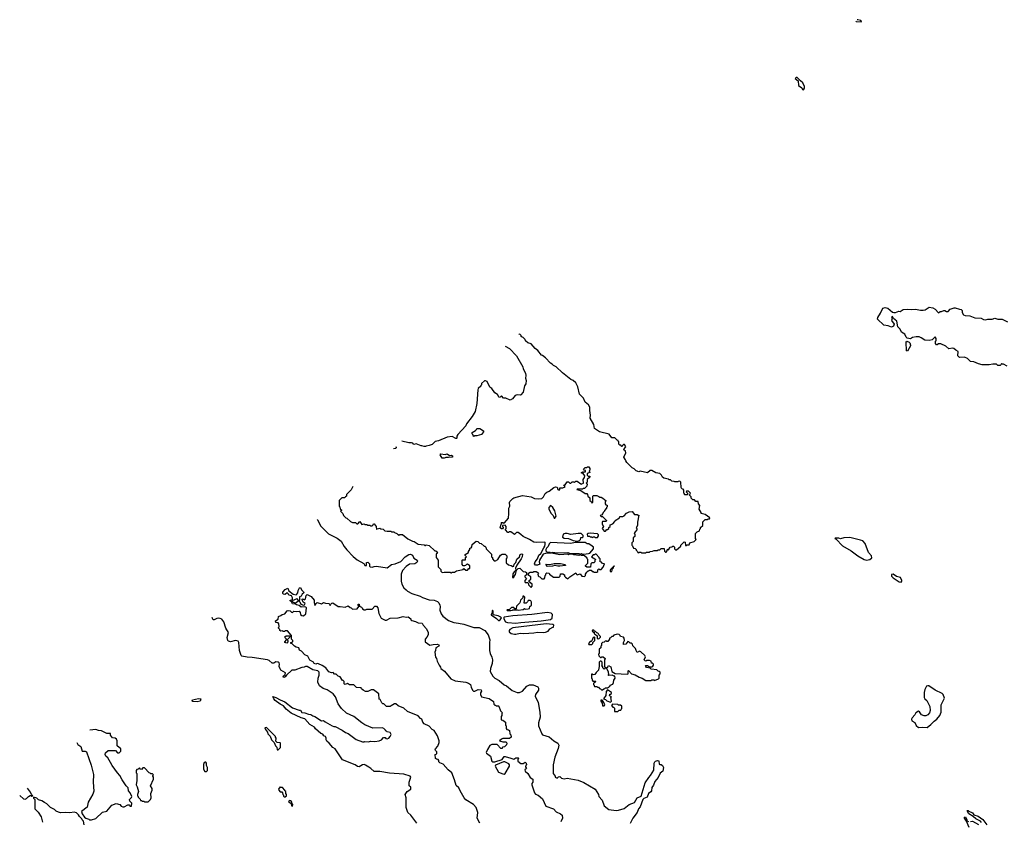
# Model space of a CAD drawing. Extents: x 1861455 to 2058065, y 200073 to 437907.
# Tile 512 of 574: x 1958569 to 1972194, y 409022 to 420119. Entities that reach past the tile are written whole.
import ezdxf

# ---------------------------------------------------------------- set-up
doc = ezdxf.new("R2010")
doc.units = 0

msp = doc.modelspace()

# ---------------------------------------------------------------- linework, layer by layer
at = {"layer": '0CON05XD'}
for points in [[(1970141, 420103), (1970145, 420093), (1970215, 420090), (1970220, 420095), (1970208, 420108), (1970169, 420119), (1970157, 420118)], [(1969415, 419150), (1969427, 419173), (1969428, 419195), (1969407, 419247), (1969372, 419272), (1969328, 419318), (1969312, 419318), (1969300, 419305), (1969340, 419275), (1969345, 419210), (1969390, 419175), (1969402, 419152), (1969415, 419150)], [(1972235, 415322), (1972185, 415350), (1972165, 415350), (1972155, 415360), (1972148, 415342), (1972135, 415330), (1972105, 415330), (1972085, 415350), (1972035, 415350), (1971985, 415340), (1971887, 415343), (1971835, 415356), (1971774, 415384), (1971725, 415388), (1971685, 415429), (1971645, 415446), (1971575, 415442), (1971551, 415465), (1971554, 415525), (1971522, 415542), (1971495, 415565), (1971475, 415570), (1971425, 415562), (1971385, 415598), (1971315, 415632), (1971285, 415632), (1971265, 415618), (1971255, 415620), (1971240, 415635), (1971243, 415667), (1971250, 415675), (1971250, 415705), (1971235, 415730), (1971195, 415688), (1971153, 415677), (1971095, 415684), (1971042, 415715), (1971015, 415727), (1970975, 415730), (1970925, 415720), (1970895, 415703), (1970849, 415709), (1970835, 415722), (1970817, 415765), (1970770, 415795), (1970755, 415837), (1970719, 415869), (1970708, 415945), (1970662, 415982), (1970645, 416012), (1970632, 416005), (1970640, 415985), (1970632, 415955), (1970672, 415905), (1970662, 415875), (1970632, 415862), (1970585, 415880), (1970525, 415890), (1970440, 415975), (1970442, 415995), (1970482, 416055), (1970512, 416125), (1970545, 416133), (1970584, 416124), (1970645, 416070), (1970665, 416064), (1970686, 416064), (1970735, 416082), (1970755, 416080), (1970795, 416107), (1970857, 416113), (1970915, 416107), (1970965, 416110), (1971035, 416098), (1971072, 416098), (1971097, 416103), (1971155, 416138), (1971205, 416128), (1971235, 416112), (1971285, 416060), (1971305, 416080), (1971325, 416080), (1971355, 416092), (1971372, 416092), (1971395, 416080), (1971415, 416080), (1971445, 416110), (1971498, 416132), (1971515, 416132), (1971575, 416110), (1971598, 416108), (1971610, 416095), (1971613, 416065), (1971630, 416035), (1971654, 416024), (1971715, 416020), (1971785, 415991), (1971875, 415988), (1971905, 415970), (1971935, 415963), (1971966, 415974), (1972026, 415974), (1972065, 415988), (1972105, 415973), (1972165, 415972), (1972238, 415938)], [(1966350, 413695), (1966370, 413705), (1966368, 413752), (1966387, 413783), (1966388, 413805), (1966368, 413838), (1966340, 413845), (1966355, 413860), (1966365, 413850), (1966375, 413860), (1966398, 413862), (1966398, 413878), (1966382, 413882), (1966370, 413895), (1966392, 413918), (1966415, 413920), (1966425, 413930), (1966445, 413930), (1966460, 413905), (1966460, 413885), (1966450, 413875), (1966458, 413852), (1966422, 413838), (1966420, 413815), (1966435, 413800), (1966458, 413798), (1966460, 413785), (1966420, 413755), (1966420, 413715), (1966410, 413705), (1966420, 413695), (1966418, 413662), (1966385, 413630), (1966365, 413630), (1966355, 413620), (1966285, 413620), (1966280, 413615), (1966335, 413600), (1966395, 413560), (1966415, 413560), (1966427, 413547), (1966432, 413522), (1966458, 413498), (1966460, 413465), (1966478, 413448), (1966485, 413430), (1966500, 413435), (1966500, 413525), (1966505, 413530), (1966555, 413530), (1966585, 413520), (1966595, 413510), (1966615, 413510), (1966625, 413500), (1966635, 413500), (1966665, 413470), (1966680, 413465), (1966680, 413455), (1966670, 413445), (1966670, 413415), (1966682, 413402), (1966698, 413398), (1966700, 413375), (1966690, 413365), (1966690, 413355), (1966660, 413325), (1966660, 413315), (1966643, 413297), (1966640, 413285), (1966618, 413262), (1966600, 413255), (1966615, 413240), (1966635, 413240), (1966690, 413185), (1966685, 413170), (1966635, 413170), (1966630, 413165), (1966630, 413135), (1966650, 413105), (1966630, 413075), (1966655, 413040), (1966675, 413040), (1966695, 413060), (1966705, 413060), (1966720, 413075), (1966722, 413088), (1966738, 413102), (1966740, 413125), (1966778, 413142), (1966805, 413170), (1966810, 413185), (1966868, 413222), (1966875, 413240), (1966915, 413240), (1966935, 413250), (1966965, 413288), (1967003, 413307), (1967045, 413310), (1967075, 413270), (1967115, 413270), (1967125, 413260), (1967138, 413258), (1967120, 413165), (1967120, 413115), (1967100, 413085), (1967110, 413075), (1967110, 413055), (1967085, 413030), (1967072, 413005), (1967080, 412995), (1967080, 412965), (1967060, 412945), (1967060, 412895), (1967040, 412875), (1967040, 412845), (1967050, 412835), (1967062, 412802), (1967085, 412800), (1967100, 412785), (1967100, 412775), (1967120, 412755), (1967122, 412742), (1967135, 412740), (1967145, 412750), (1967167, 412747), (1967175, 412740), (1967235, 412740), (1967245, 412750), (1967285, 412750), (1967293, 412757), (1967325, 412760), (1967348, 412772), (1967395, 412772), (1967405, 412780), (1967425, 412780), (1967445, 412800), (1967488, 412798), (1967492, 412762), (1967505, 412750), (1967515, 412750), (1967530, 412765), (1967532, 412788), (1967548, 412782), (1967572, 412818), (1967595, 412820), (1967605, 412830), (1967615, 412830), (1967628, 412818), (1967630, 412795), (1967642, 412782), (1967658, 412782), (1967718, 412832), (1967720, 412845), (1967765, 412890), (1967780, 412885), (1967782, 412842), (1967795, 412840), (1967805, 412850), (1967835, 412850), (1967842, 412878), (1967900, 412895), (1967930, 412925), (1967920, 412935), (1967920, 413005), (1967942, 413028), (1967978, 413042), (1967980, 413065), (1967990, 413075), (1967992, 413088), (1968020, 413115), (1968022, 413168), (1968055, 413200), (1968085, 413200), (1968095, 413210), (1968115, 413210), (1968120, 413225), (1968055, 413270), (1968000, 413285), (1968000, 413295), (1967970, 413345), (1967980, 413395), (1967960, 413415), (1967958, 413448), (1967925, 413450), (1967905, 413470), (1967885, 413470), (1967860, 413495), (1967860, 413515), (1967840, 413535), (1967850, 413565), (1967838, 413578), (1967825, 413590), (1967795, 413590), (1967792, 413582), (1967810, 413565), (1967808, 413542), (1967775, 413540), (1967770, 413545), (1967770, 413555), (1967760, 413565), (1967760, 413605), (1967748, 413618), (1967730, 413625), (1967723, 413643), (1967718, 413715), (1967705, 413730), (1967683, 413727), (1967675, 413720), (1967635, 413720), (1967627, 413727), (1967595, 413730), (1967577, 413747), (1967555, 413750), (1967545, 413760), (1967483, 413773), (1967464, 413784), (1967448, 413815), (1967425, 413838), (1967370, 413845), (1967315, 413880), (1967295, 413876), (1967255, 413847), (1967155, 413867), (1967135, 413862), (1967100, 413875), (1967071, 413901), (1967044, 413914), (1966971, 413991), (1966955, 414010), (1966952, 414025), (1966928, 414065), (1966958, 414125), (1966952, 414145), (1966930, 414165), (1966932, 414178), (1966958, 414205), (1966938, 414238), (1966925, 414240), (1966910, 414225), (1966908, 414212), (1966902, 414212), (1966888, 414228), (1966875, 414230), (1966862, 414242), (1966860, 414275), (1966850, 414285), (1966850, 414295), (1966835, 414300), (1966805, 414330), (1966765, 414330), (1966725, 414382), (1966594, 414414), (1966522, 414462), (1966512, 414515), (1966463, 414605), (1966468, 414645), (1966457, 414707), (1966458, 414755), (1966439, 414789), (1966395, 414822), (1966369, 414879), (1966314, 414935), (1966291, 415035), (1966265, 415090), (1966226, 415126), (1966195, 415140), (1966082, 415232), (1965995, 415312), (1965955, 415332), (1965939, 415349), (1965915, 415362), (1965846, 415436), (1965805, 415470), (1965790, 415475), (1965738, 415538), (1965700, 415565), (1965645, 415630), (1965600, 415645), (1965570, 415675), (1965565, 415690), (1965535, 415720), (1965522, 415722), (1965510, 415735), (1965510, 415745), (1965495, 415760), (1965480, 415765), (1965475, 415770)], [(1965289, 415599), (1965348, 415565), (1965442, 415465), (1965530, 415315), (1965537, 415285), (1965569, 415225), (1965573, 415195), (1965567, 415157), (1965579, 415125), (1965575, 415080), (1965555, 415050), (1965537, 414965), (1965505, 414928), (1965495, 414920), (1965455, 414924), (1965425, 414917), (1965389, 414871), (1965355, 414852), (1965295, 414880), (1965265, 414880), (1965235, 414910), (1965218, 414892), (1965205, 414890), (1965180, 414930), (1965145, 414952), (1965103, 415013), (1965074, 415034), (1965039, 415109), (1965015, 415120), (1965002, 415118), (1964960, 415085), (1964960, 415065), (1964950, 415055), (1964950, 415045), (1964915, 415012), (1964907, 414995), (1964896, 414804), (1964870, 414695), (1964832, 414625), (1964754, 414526), (1964742, 414495), (1964632, 414375), (1964620, 414355), (1964620, 414325), (1964615, 414320), (1964603, 414323), (1964555, 414348), (1964485, 414339), (1964365, 414290), (1964319, 414281), (1964275, 414240), (1964236, 414224), (1964193, 414217), (1964185, 414210), (1964165, 414210), (1964135, 414222), (1964125, 414220), (1964055, 414247), (1964025, 414240), (1964010, 414255), (1963992, 414262), (1963955, 414263), (1963855, 414285)], [(1970855, 415530), (1970842, 415535), (1970838, 415655), (1970845, 415668), (1970876, 415656), (1970887, 415645), (1970897, 415615), (1970897, 415605), (1970855, 415530)], [(1964855, 414350), (1964842, 414362), (1964840, 414375), (1964830, 414385), (1964830, 414405), (1964875, 414430), (1964890, 414445), (1964895, 414460), (1964935, 414460), (1964987, 414427), (1964987, 414413), (1964960, 414375), (1964895, 414358), (1964865, 414360), (1964855, 414350)], [(1963773, 414209), (1963780, 414195), (1963776, 414184), (1963741, 414180)], [(1964445, 414048), (1964415, 414050), (1964388, 414095), (1964395, 414107), (1964455, 414100), (1964485, 414108), (1964518, 414088), (1964545, 414092), (1964562, 414075), (1964555, 414062), (1964505, 414057), (1964465, 414060), (1964455, 414052), (1964445, 414048)], [(1963177, 413656), (1963172, 413638), (1963155, 413610), (1963090, 413545), (1963090, 413525), (1963078, 413512), (1963065, 413500), (1963025, 413500), (1962990, 413465), (1962990, 413385), (1963000, 413375), (1963002, 413342), (1963020, 413335), (1963020, 413325), (1963010, 413315), (1963040, 413285), (1963050, 413255), (1963082, 413222), (1963095, 413220), (1963145, 413170), (1963175, 413160), (1963215, 413160), (1963235, 413140), (1963248, 413142), (1963275, 413170), (1963305, 413130), (1963335, 413140), (1963345, 413130), (1963375, 413130), (1963385, 413120), (1963415, 413120), (1963425, 413110), (1963447, 413113), (1963460, 413125), (1963465, 413140), (1963475, 413140), (1963502, 413102), (1963505, 413060), (1963515, 413070), (1963555, 413080), (1963565, 413070), (1963598, 413068), (1963623, 413043), (1963655, 413038), (1963705, 413040), (1963715, 413030), (1963745, 413030), (1963755, 413020), (1963788, 413008), (1963815, 412980), (1963825, 412990), (1963865, 412990), (1963942, 412932), (1963987, 412907), (1964005, 412898), (1964027, 412897), (1964085, 412860), (1964165, 412850), (1964175, 412840), (1964185, 412840), (1964195, 412850), (1964235, 412842), (1964315, 412768), (1964326, 412766), (1964338, 412755), (1964350, 412735), (1964330, 412725), (1964332, 412675), (1964360, 412635), (1964360, 412545), (1964395, 412510), (1964398, 412485), (1964415, 412468), (1964445, 412472), (1964525, 412470), (1964535, 412460), (1964545, 412460), (1964555, 412470), (1964585, 412470), (1964613, 412487), (1964705, 412510), (1964715, 412520), (1964745, 412500), (1964765, 412500), (1964785, 412520), (1964798, 412522), (1964798, 412558), (1964765, 412580), (1964752, 412578), (1964738, 412562), (1964725, 412558), (1964708, 412558), (1964690, 412575), (1964690, 412635), (1964695, 412640), (1964738, 412642), (1964740, 412675), (1964750, 412685), (1964732, 412702), (1964733, 412717), (1964780, 412745), (1964780, 412755), (1964800, 412785), (1964800, 412805), (1964815, 412810), (1964827, 412823), (1964832, 412855), (1964885, 412900), (1964907, 412897), (1964933, 412873), (1964957, 412867), (1964995, 412830), (1965005, 412830), (1965020, 412815), (1965022, 412792), (1965098, 412718), (1965100, 412685), (1965110, 412675), (1965110, 412655), (1965135, 412630), (1965155, 412628), (1965186, 412644), (1965224, 412706), (1965245, 412720), (1965285, 412720), (1965310, 412695), (1965310, 412665), (1965300, 412655), (1965302, 412602), (1965335, 412572), (1965372, 412562), (1965395, 412548), (1965409, 412555), (1965410, 412580), (1965436, 412604), (1965449, 412651), (1965486, 412685), (1965494, 412716), (1965515, 412726), (1965525, 412720), (1965522, 412685), (1965509, 412655), (1965450, 412570), (1965432, 412525), (1965433, 412497), (1965411, 412475), (1965394, 412446), (1965390, 412395), (1965398, 412392), (1965410, 412405), (1965410, 412415), (1965432, 412438), (1965442, 412498), (1965465, 412522), (1965488, 412528), (1965535, 412480), (1965567, 412477), (1965580, 412465), (1965580, 412435), (1965560, 412415), (1965560, 412405), (1965580, 412385), (1965560, 412355), (1965560, 412335), (1965565, 412330), (1965598, 412328), (1965610, 412315), (1965610, 412295), (1965645, 412260), (1965660, 412275), (1965660, 412305), (1965620, 412335), (1965620, 412355), (1965640, 412375), (1965640, 412405), (1965600, 412435), (1965610, 412445), (1965610, 412455), (1965635, 412470), (1965675, 412470), (1965685, 412480), (1965715, 412480), (1965725, 412470), (1965735, 412470), (1965750, 412455), (1965740, 412445), (1965742, 412422), (1965755, 412410), (1965768, 412408), (1965795, 412380), (1965825, 412380), (1965838, 412392), (1965840, 412425), (1965850, 412435), (1965852, 412448), (1965865, 412460), (1965898, 412458), (1965902, 412442), (1965955, 412400), (1966035, 412400), (1966050, 412415), (1966052, 412448), (1966085, 412450), (1966110, 412435), (1966110, 412415), (1966122, 412402), (1966155, 412380), (1966180, 412405), (1966265, 412460), (1966272, 412442), (1966283, 412433), (1966325, 412450), (1966350, 412415), (1966385, 412410), (1966397, 412423), (1966400, 412445), (1966415, 412470), (1966435, 412490), (1966445, 412490), (1966455, 412500), (1966475, 412500), (1966492, 412482), (1966505, 412480), (1966515, 412470), (1966555, 412470), (1966568, 412482), (1966570, 412505), (1966582, 412518), (1966595, 412510), (1966615, 412510), (1966645, 412540), (1966660, 412585), (1966635, 412590), (1966618, 412608), (1966602, 412612), (1966600, 412655), (1966590, 412665), (1966590, 412675), (1966548, 412718), (1966535, 412720), (1966525, 412710), (1966505, 412710), (1966480, 412685), (1966505, 412670), (1966540, 412645), (1966530, 412635), (1966528, 412612), (1966515, 412600), (1966485, 412600), (1966472, 412588), (1966468, 412542), (1966415, 412540), (1966400, 412555), (1966400, 412565), (1966430, 412595), (1966430, 412645), (1966420, 412655), (1966420, 412665), (1966385, 412698), (1966345, 412702), (1966335, 412710), (1966305, 412703), (1966235, 412710), (1966215, 412720), (1966175, 412720), (1966165, 412713), (1966155, 412718), (1966045, 412713), (1965930, 412735), (1965930, 412745), (1965945, 412748), (1966005, 412737), (1966155, 412742), (1966185, 412730), (1966305, 412728), (1966325, 412720), (1966345, 412728), (1966355, 412720), (1966375, 412720), (1966442, 412728), (1966460, 412735), (1966510, 412795), (1966508, 412815), (1966493, 412833), (1966445, 412862), (1966423, 412863), (1966395, 412880), (1966345, 412882), (1966257, 412883), (1966195, 412870), (1965915, 412882), (1965898, 412865), (1965884, 412826), (1965858, 412805), (1965848, 412785), (1965848, 412765), (1965868, 412748), (1965906, 412746), (1965920, 412735), (1965845, 412730), (1965815, 412718), (1965764, 412636), (1965758, 412615), (1965768, 412582), (1965735, 412568), (1965708, 412568), (1965692, 412585), (1965701, 412615), (1965736, 412654), (1965754, 412705), (1965779, 412731), (1965822, 412808), (1965837, 412833), (1965842, 412855), (1965842, 412882), (1965837, 412887), (1965725, 412882), (1965685, 412888), (1965624, 412924), (1965534, 412964), (1965503, 412993), (1965465, 413018), (1965442, 413018), (1965415, 412990), (1965365, 413030), (1965345, 413030), (1965335, 413020), (1965325, 413020), (1965290, 413055), (1965290, 413065), (1965300, 413075), (1965300, 413105), (1965285, 413120), (1965252, 413118), (1965250, 413105), (1965260, 413095), (1965260, 413085), (1965248, 413072), (1965235, 413072), (1965220, 413085), (1965230, 413135), (1965240, 413145), (1965232, 413158), (1965255, 413160), (1965265, 413150), (1965278, 413152), (1965332, 413218), (1965340, 413285), (1965340, 413355), (1965350, 413385), (1965348, 413435), (1965353, 413447), (1965391, 413489), (1965405, 413498), (1965525, 413530), (1965645, 413512), (1965695, 413492), (1965745, 413484), (1965795, 413492), (1965816, 413514), (1965841, 413559), (1965865, 413580), (1965895, 413592), (1965960, 413645), (1965985, 413651), (1966005, 413647), (1966018, 413615), (1966035, 413608), (1966042, 413615), (1966043, 413637), (1966085, 413638), (1966118, 413652), (1966100, 413680), (1966115, 413680), (1966145, 413720), (1966165, 413720), (1966180, 413705), (1966195, 413702), (1966215, 413720), (1966235, 413720), (1966245, 413710), (1966265, 413730), (1966285, 413730), (1966332, 413692), (1966345, 413690), (1966350, 413695)], [(1965975, 413220), (1965992, 413245), (1965975, 413320), (1965948, 413365), (1965915, 413392), (1965889, 413365), (1965890, 413345), (1965923, 413285), (1965950, 413255), (1965965, 413220), (1965975, 413220)], [(1962686, 413199), (1962688, 413195), (1962738, 413108), (1962843, 413003), (1962961, 412941), (1963019, 412899), (1963059, 412825), (1963095, 412778), (1963185, 412687), (1963241, 412641), (1963330, 412590), (1963345, 412562), (1963370, 412565), (1963370, 412605), (1963385, 412610), (1963408, 412585), (1963410, 412555), (1963420, 412545), (1963445, 412538), (1963475, 412551), (1963505, 412554), (1963655, 412533), (1963714, 412576), (1963765, 412587), (1963845, 412618), (1963905, 412685), (1963955, 412714), (1963975, 412719), (1964004, 412705), (1964025, 412664), (1964069, 412635), (1964072, 412625), (1964066, 412605), (1964035, 412586), (1963965, 412581), (1963915, 412549), (1963866, 412495), (1963850, 412445), (1963846, 412345), (1963856, 412305), (1963884, 412254), (1963917, 412225), (1963935, 412207), (1963995, 412174), (1964110, 412140), (1964145, 412120), (1964235, 412086), (1964305, 412083), (1964349, 412065), (1964368, 412045), (1964381, 412015), (1964388, 411995), (1964381, 411945), (1964402, 411892), (1964425, 411860), (1964505, 411800), (1964575, 411774), (1964643, 411767), (1964715, 411751), (1964854, 411704), (1964925, 411704), (1965005, 411662), (1965052, 411605), (1965074, 411535), (1965069, 411495), (1965071, 411385), (1965079, 411345), (1965104, 411295), (1965111, 411255), (1965109, 411205), (1965083, 411135), (1965080, 411095), (1965115, 411030), (1965143, 411005), (1965203, 410973), (1965275, 410909), (1965305, 410896), (1965385, 410834), (1965455, 410806), (1965485, 410807), (1965525, 410824), (1965588, 410892), (1965625, 410912), (1965675, 410912), (1965738, 410885), (1965750, 410865), (1965750, 410835), (1965705, 410775), (1965700, 410755), (1965744, 410665), (1965766, 410535), (1965772, 410465), (1965747, 410385), (1965750, 410345), (1965794, 410234), (1965805, 410220), (1965895, 410189), (1965960, 410135), (1966016, 410105), (1966031, 410075), (1966022, 410032), (1965975, 409910), (1965950, 409805), (1965950, 409685), (1965980, 409645), (1965980, 409635), (1966005, 409620), (1966023, 409637), (1966045, 409640), (1966068, 409618), (1966105, 409612), (1966145, 409617), (1966295, 409590), (1966375, 409557), (1966455, 409513), (1966532, 409465), (1966577, 409395), (1966584, 409364), (1966627, 409315), (1966656, 409236), (1966720, 409185), (1966825, 409170), (1966855, 409176), (1966935, 409199), (1967005, 409256), (1967076, 409284), (1967113, 409345), (1967168, 409372), (1967224, 409556), (1967275, 409630), (1967300, 409655), (1967345, 409730), (1967351, 409825), (1967357, 409845), (1967368, 409855), (1967395, 409863), (1967415, 409858), (1967420, 409815), (1967428, 409808), (1967447, 409807), (1967463, 409793), (1967477, 409765), (1967467, 409715), (1967434, 409686), (1967402, 409628), (1967359, 409575), (1967340, 409520), (1967318, 409492), (1967312, 409445), (1967301, 409429), (1967270, 409405), (1967252, 409358), (1967204, 409336), (1967192, 409325), (1967156, 409224), (1967134, 409195), (1967112, 409145), (1967055, 409067), (1967018, 408992)], [(1966285, 412902), (1966315, 412910), (1966330, 412925), (1966335, 412950), (1966355, 412950), (1966368, 412962), (1966368, 412978), (1966340, 413005), (1966295, 413007), (1966195, 412990), (1966145, 413007), (1966115, 413008), (1966090, 412995), (1966080, 412955), (1966105, 412942), (1966165, 412938), (1966228, 412908), (1966285, 412902)], [(1966565, 412950), (1966580, 412975), (1966578, 412988), (1966565, 413000), (1966465, 413010), (1966435, 413008), (1966420, 412995), (1966425, 412970), (1966455, 412970), (1966465, 412960), (1966485, 412960), (1966492, 412952), (1966505, 412960), (1966525, 412960), (1966535, 412950), (1966565, 412950)], [(1970285, 412636), (1970335, 412644), (1970360, 412670), (1970356, 412695), (1970316, 412745), (1970268, 412868), (1970234, 412905), (1970205, 412916), (1970055, 412949), (1969974, 412946), (1969925, 412930), (1969905, 412942), (1969855, 412940), (1969850, 412935), (1969868, 412928), (1969956, 412835), (1970077, 412766), (1970165, 412696), (1970255, 412644), (1970285, 412636)], [(1965875, 412550), (1965850, 412575), (1965855, 412580), (1965905, 412578), (1965965, 412592), (1966055, 412592), (1966117, 412577), (1966120, 412565), (1966045, 412553), (1966015, 412552), (1965975, 412562), (1965943, 412553), (1965875, 412550)], [(1966740, 412480), (1966765, 412482), (1966770, 412515), (1966785, 412530), (1966790, 412550), (1966800, 412555), (1966795, 412560), (1966745, 412508), (1966740, 412495), (1966740, 412480)], [(1970765, 412333), (1970776, 412344), (1970776, 412355), (1970756, 412395), (1970702, 412412), (1970655, 412442), (1970635, 412440), (1970632, 412415), (1970655, 412392), (1970738, 412335), (1970765, 412333)], [(1964938, 408995), (1964898, 409065), (1964908, 409145), (1964886, 409215), (1964850, 409255), (1964745, 409321), (1964721, 409345), (1964664, 409445), (1964647, 409487), (1964609, 409519), (1964587, 409597), (1964549, 409695), (1964499, 409735), (1964430, 409815), (1964385, 409830), (1964370, 409845), (1964370, 409865), (1964358, 409878), (1964335, 409880), (1964323, 409893), (1964320, 409945), (1964340, 409955), (1964340, 409985), (1964322, 410002), (1964320, 410015), (1964324, 410026), (1964357, 410063), (1964372, 410115), (1964372, 410135), (1964352, 410205), (1964305, 410280), (1964275, 410292), (1964237, 410337), (1964165, 410372), (1964146, 410395), (1964134, 410434), (1964115, 410446), (1964085, 410482), (1963935, 410541), (1963886, 410586), (1963805, 410621), (1963775, 410647), (1963755, 410647), (1963708, 410622), (1963695, 410610), (1963645, 410610), (1963608, 410648), (1963595, 410650), (1963582, 410662), (1963558, 410708), (1963542, 410712), (1963540, 410785), (1963465, 410840), (1963435, 410840), (1963385, 410820), (1963355, 410820), (1963320, 410835), (1963300, 410855), (1963295, 410870), (1963232, 410872), (1963195, 410910), (1963135, 410910), (1963105, 410930), (1963075, 410918), (1963065, 410920), (1963060, 410925), (1963058, 410958), (1963045, 410970), (1963035, 410970), (1963005, 411020), (1962975, 411030), (1962948, 411058), (1962925, 411060), (1962905, 411080), (1962885, 411078), (1962845, 411092), (1962806, 411146), (1962755, 411179), (1962704, 411204), (1962685, 411206), (1962665, 411197), (1962642, 411205), (1962633, 411223), (1962585, 411254), (1962555, 411308), (1962516, 411326), (1962468, 411378), (1962441, 411391), (1962430, 411425), (1962393, 411433), (1962370, 411445), (1962338, 411478), (1962320, 411485), (1962322, 411498), (1962350, 411505), (1962350, 411525), (1962330, 411545), (1962330, 411595), (1962325, 411600), (1962277, 411657), (1962245, 411660), (1962235, 411650), (1962215, 411650), (1962205, 411660), (1962182, 411652), (1962170, 411665), (1962170, 411675), (1962150, 411695), (1962150, 411705), (1962160, 411715), (1962157, 411757), (1962145, 411770), (1962112, 411772), (1962110, 411795), (1962148, 411822), (1962152, 411858), (1962185, 411870), (1962203, 411887), (1962237, 411893), (1962272, 411935), (1962285, 411939), (1962314, 411934), (1962332, 411915), (1962345, 411912), (1962365, 411930), (1962405, 411927), (1962435, 411932), (1962452, 411912), (1962457, 411887), (1962475, 411872), (1962495, 411868), (1962527, 411893), (1962538, 411975), (1962530, 411985), (1962512, 411992), (1962465, 411988), (1962435, 412010), (1962398, 412018), (1962385, 412030), (1962345, 412032), (1962330, 412060), (1962310, 412075), (1962310, 412085), (1962335, 412088), (1962342, 412095), (1962344, 412115), (1962332, 412142), (1962315, 412150), (1962292, 412152), (1962290, 412165), (1962265, 412190), (1962260, 412175), (1962237, 412163), (1962218, 412168), (1962210, 412175), (1962212, 412195), (1962245, 412230), (1962278, 412248), (1962293, 412213), (1962355, 412168), (1962395, 412158), (1962406, 412164), (1962420, 412185), (1962424, 412215), (1962442, 412255), (1962455, 412260), (1962469, 412225), (1962495, 412200), (1962499, 412185), (1962476, 412164), (1962465, 412140), (1962442, 412128), (1962442, 412088), (1962430, 412075), (1962445, 412060), (1962460, 412030), (1962497, 412013), (1962510, 412020), (1962518, 412035), (1962494, 412054), (1962482, 412075), (1962480, 412095), (1962485, 412100), (1962490, 412095), (1962512, 412088), (1962525, 412100), (1962534, 412146), (1962545, 412160), (1962603, 412133), (1962642, 412085), (1962643, 412045), (1962655, 412010), (1962671, 412039), (1962685, 412049), (1962745, 412033), (1962775, 412052), (1962801, 412041), (1962846, 412036), (1962860, 412025), (1962865, 412010), (1962870, 412025), (1962887, 412043), (1962903, 412047), (1962974, 411994), (1963005, 411997), (1963075, 411987), (1963115, 412003), (1963140, 411980), (1963157, 411977), (1963175, 411960), (1963238, 411962), (1963260, 411995), (1963260, 412005), (1963250, 412015), (1963255, 412030), (1963265, 412030), (1963272, 412002), (1963300, 411985), (1963310, 411975), (1963312, 411962), (1963335, 411950), (1963355, 411950), (1963375, 411960), (1963445, 411960), (1963485, 412000), (1963505, 412000), (1963527, 411977), (1963538, 411898), (1963573, 411833), (1963625, 411808), (1963645, 411808), (1963695, 411832), (1963805, 411838), (1963875, 411857), (1963915, 411847), (1963945, 411852), (1963980, 411825), (1963982, 411812), (1963995, 411800), (1964045, 411788), (1964085, 411768), (1964138, 411765), (1964152, 411735), (1964198, 411688), (1964223, 411635), (1964222, 411605), (1964205, 411570), (1964178, 411542), (1964180, 411505), (1964245, 411458), (1964291, 411469), (1964345, 411472), (1964368, 411465), (1964372, 411455), (1964368, 411445), (1964328, 411425), (1964322, 411385), (1964312, 411365), (1964322, 411295), (1964338, 411275), (1964348, 411238), (1964373, 411183), (1964392, 411155), (1964398, 411135), (1964449, 411099), (1964534, 410994), (1964597, 410967), (1964745, 410949), (1964778, 410935), (1964808, 410915), (1964815, 410880), (1964836, 410836), (1964850, 410825), (1964865, 410824), (1964915, 410847), (1964955, 410840), (1964960, 410825), (1964948, 410802), (1964948, 410775), (1964958, 410745), (1965065, 410723), (1965125, 410680), (1965130, 410645), (1965145, 410630), (1965155, 410630), (1965165, 410620), (1965195, 410620), (1965200, 410615), (1965222, 410552), (1965250, 410525), (1965240, 410515), (1965240, 410485), (1965230, 410475), (1965230, 410425), (1965255, 410420), (1965290, 410395), (1965290, 410355), (1965300, 410345), (1965300, 410305), (1965312, 410292), (1965335, 410290), (1965348, 410278), (1965350, 410235), (1965367, 410217), (1965370, 410185), (1965345, 410170), (1965253, 410167), (1965235, 410160), (1965210, 410135), (1965255, 410120), (1965302, 410122), (1965312, 410105), (1965305, 410080), (1965278, 410052), (1965252, 410048), (1965245, 410030), (1965225, 410030), (1965175, 410083), (1965104, 410086)], [(1962378, 412048), (1962395, 412052), (1962422, 412075), (1962417, 412097), (1962405, 412102), (1962340, 412075), (1962345, 412060), (1962378, 412048)], [(1965365, 411940), (1965387, 411943), (1965395, 411950), (1965455, 411950), (1965465, 411944), (1965537, 411953), (1965555, 411970), (1965565, 411960), (1965605, 411962), (1965625, 411970), (1965630, 411995), (1965650, 412015), (1965650, 412055), (1965640, 412075), (1965635, 412080), (1965605, 412080), (1965598, 412062), (1965578, 412042), (1965552, 412042), (1965560, 412125), (1965545, 412140), (1965532, 412138), (1965530, 412115), (1965500, 412085), (1965490, 412045), (1965442, 411998), (1965438, 411962), (1965422, 411962), (1965405, 411980), (1965375, 411980), (1965348, 411952), (1965315, 411950), (1965310, 411945), (1965315, 411940), (1965365, 411940)], [(1965205, 411802), (1965219, 411811), (1965238, 411838), (1965228, 411848), (1965188, 411865), (1965122, 411882), (1965121, 411931), (1965114, 411946), (1965108, 411935), (1965109, 411911), (1965091, 411885), (1965095, 411878), (1965165, 411830), (1965195, 411802), (1965205, 411802)], [(1965435, 411766), (1965505, 411774), (1965785, 411796), (1965915, 411814), (1965938, 411835), (1965942, 411885), (1965924, 411904), (1965875, 411914), (1965655, 411886), (1965395, 411866), (1965275, 411848), (1965270, 411845), (1965270, 411825), (1965292, 411785), (1965320, 411775), (1965435, 411766)], [(1964065, 408998), (1963980, 409105), (1963939, 409145), (1963916, 409215), (1963918, 409345), (1963902, 409395), (1963930, 409435), (1963980, 409465), (1963980, 409495), (1963960, 409515), (1963960, 409565), (1963980, 409635), (1963972, 409645), (1963885, 409674), (1963685, 409690), (1963555, 409710), (1963475, 409711), (1963429, 409755), (1963400, 409770), (1963355, 409800), (1963335, 409806), (1963315, 409803), (1963265, 409778), (1963245, 409779), (1963212, 409802), (1963034, 409874), (1962933, 410025), (1962904, 410044), (1962850, 410105), (1962820, 410130), (1962812, 410152), (1962812, 410175), (1962802, 410195), (1962777, 410207), (1962765, 410227), (1962735, 410238), (1962662, 410302), (1962647, 410325), (1962585, 410363), (1962515, 410441), (1962465, 410454), (1962325, 410521), (1962256, 410575), (1962220, 410620), (1962174, 410644), (1962103, 410695), (1962085, 410718), (1962070, 410750), (1962115, 410738), (1962174, 410704), (1962237, 410677), (1962345, 410594), (1962435, 410560), (1962455, 410560), (1962475, 410529), (1962515, 410524), (1962565, 410504), (1962600, 410500), (1962625, 410481), (1962655, 410473), (1962745, 410412), (1962775, 410418), (1962795, 410400), (1962895, 410342), (1962915, 410332), (1962935, 410332), (1963030, 410285), (1963079, 410249), (1963116, 410236), (1963226, 410156), (1963315, 410120), (1963335, 410120), (1963345, 410128), (1963395, 410120), (1963425, 410132), (1963485, 410128), (1963543, 410137), (1963575, 410152), (1963605, 410180), (1963625, 410180), (1963635, 410170), (1963656, 410164), (1963675, 410172), (1963696, 410194), (1963710, 410225), (1963695, 410252), (1963655, 410260), (1963645, 410270), (1963635, 410270), (1963630, 410285), (1963610, 410305), (1963586, 410316), (1963455, 410313), (1963345, 410356), (1963305, 410383), (1963192, 410475), (1963091, 410521), (1963020, 410585), (1962976, 410646), (1962937, 410745), (1962907, 410785), (1962824, 410844), (1962770, 410860), (1962718, 410898), (1962696, 410946), (1962700, 411005), (1962714, 411045), (1962712, 411085), (1962697, 411105), (1962625, 411120), (1962547, 411165), (1962525, 411166), (1962505, 411154), (1962475, 411150), (1962375, 411113), (1962335, 411112), (1962263, 411047), (1962245, 411021), (1962225, 411014), (1962216, 411025), (1962218, 411035), (1962242, 411055), (1962248, 411078), (1962184, 411114), (1962172, 411131), (1962160, 411165), (1962166, 411195), (1962159, 411215), (1962145, 411224), (1962115, 411228), (1962085, 411212), (1962065, 411210), (1962020, 411250), (1961997, 411257), (1961785, 411291), (1961715, 411292), (1961645, 411306), (1961635, 411315), (1961611, 411385), (1961601, 411495), (1961591, 411515), (1961556, 411526), (1961485, 411508), (1961457, 411515), (1961450, 411525), (1961440, 411565), (1961459, 411635), (1961420, 411695), (1961395, 411782), (1961365, 411818), (1961345, 411829), (1961315, 411832), (1961295, 411829), (1961259, 411811), (1961245, 411813), (1961235, 411828), (1961232, 411844)], [(1965415, 411611), (1965435, 411614), (1965495, 411626), (1965545, 411622), (1965685, 411630), (1965735, 411639), (1965815, 411636), (1965845, 411642), (1965882, 411655), (1965905, 411688), (1965945, 411710), (1965955, 411710), (1965960, 411735), (1965945, 411748), (1965855, 411756), (1965395, 411698), (1965350, 411675), (1965342, 411665), (1965342, 411645), (1965371, 411621), (1965415, 411611)], [(1966635, 410840), (1966652, 410858), (1966665, 410860), (1966675, 410870), (1966705, 410870), (1966715, 410880), (1966728, 410882), (1966740, 410895), (1966742, 410908), (1966775, 410920), (1966788, 410945), (1966793, 410977), (1966810, 411005), (1966805, 411030), (1966795, 411030), (1966767, 411047), (1966712, 411042), (1966720, 411055), (1966718, 411085), (1966698, 411128), (1966690, 411135), (1966690, 411145), (1966708, 411162), (1966715, 411180), (1966748, 411158), (1966764, 411094), (1966808, 411068), (1966973, 411057), (1966988, 411065), (1966990, 411105), (1966995, 411110), (1967035, 411062), (1967085, 411048), (1967140, 411015), (1967185, 411002), (1967235, 410973), (1967275, 410970), (1967305, 410972), (1967315, 410980), (1967345, 410980), (1967355, 410972), (1967407, 410993), (1967420, 411005), (1967420, 411045), (1967430, 411065), (1967430, 411085), (1967420, 411095), (1967402, 411102), (1967385, 411120), (1967305, 411130), (1967295, 411140), (1967245, 411152), (1967232, 411165), (1967230, 411175), (1967235, 411180), (1967255, 411180), (1967285, 411160), (1967315, 411160), (1967329, 411171), (1967340, 411185), (1967340, 411195), (1967325, 411210), (1967312, 411212), (1967308, 411238), (1967285, 411250), (1967245, 411250), (1967235, 411240), (1967222, 411242), (1967212, 411255), (1967227, 411297), (1967219, 411319), (1967165, 411368), (1967145, 411378), (1967115, 411360), (1967098, 411385), (1967092, 411415), (1967055, 411450), (1967050, 411475), (1967035, 411490), (1967015, 411490), (1966998, 411508), (1966985, 411510), (1966957, 411473), (1966925, 411470), (1966924, 411496), (1966938, 411525), (1966932, 411555), (1966925, 411570), (1966885, 411580), (1966880, 411595), (1966865, 411610), (1966838, 411612), (1966793, 411597), (1966775, 411580), (1966762, 411578), (1966745, 411560), (1966730, 411555), (1966730, 411545), (1966708, 411512), (1966695, 411510), (1966685, 411520), (1966673, 411517), (1966655, 411500), (1966632, 411498), (1966620, 411485), (1966620, 411455), (1966610, 411445), (1966610, 411425), (1966590, 411405), (1966590, 411345), (1966580, 411335), (1966582, 411312), (1966605, 411290), (1966615, 411290), (1966625, 411300), (1966645, 411300), (1966670, 411275), (1966670, 411265), (1966660, 411255), (1966660, 411165), (1966670, 411155), (1966670, 411145), (1966655, 411130), (1966640, 411145), (1966638, 411158), (1966620, 411175), (1966630, 411185), (1966630, 411225), (1966615, 411240), (1966602, 411238), (1966590, 411225), (1966590, 411155), (1966583, 411147), (1966580, 411115), (1966545, 411080), (1966528, 411052), (1966505, 411050), (1966495, 411060), (1966482, 411058), (1966480, 411005), (1966490, 410995), (1966490, 410975), (1966502, 410962), (1966535, 410960), (1966540, 410955), (1966528, 410942), (1966510, 410935), (1966510, 410915), (1966520, 410905), (1966520, 410895), (1966525, 410890), (1966555, 410890), (1966565, 410880), (1966578, 410878), (1966592, 410862), (1966608, 410858), (1966622, 410842), (1966635, 410840)], [(1966585, 411550), (1966608, 411572), (1966608, 411578), (1966582, 411602), (1966580, 411615), (1966568, 411628), (1966555, 411630), (1966535, 411650), (1966522, 411652), (1966515, 411670), (1966495, 411670), (1966490, 411655), (1966505, 411640), (1966518, 411638), (1966520, 411615), (1966538, 411608), (1966558, 411588), (1966562, 411552), (1966585, 411550)], [(1962265, 411490), (1962240, 411495), (1962240, 411505), (1962260, 411535), (1962260, 411545), (1962242, 411562), (1962240, 411575), (1962255, 411590), (1962305, 411590), (1962310, 411585), (1962308, 411572), (1962270, 411535), (1962280, 411525), (1962280, 411505), (1962265, 411490)], [(1966485, 411470), (1966498, 411482), (1966502, 411498), (1966530, 411525), (1966530, 411565), (1966525, 411570), (1966503, 411567), (1966488, 411522), (1966475, 411510), (1966465, 411510), (1966440, 411485), (1966445, 411470), (1966485, 411470)], [(1966745, 410670), (1966758, 410685), (1966750, 410735), (1966760, 410745), (1966742, 410752), (1966730, 410765), (1966735, 410780), (1966745, 410780), (1966758, 410792), (1966760, 410805), (1966705, 410840), (1966683, 410817), (1966680, 410765), (1966650, 410715), (1966675, 410710), (1966695, 410690), (1966745, 410670)], [(1971005, 410320), (1971055, 410327), (1971125, 410321), (1971177, 410363), (1971221, 410409), (1971260, 410435), (1971300, 410485), (1971318, 410535), (1971322, 410635), (1971364, 410726), (1971350, 410775), (1971335, 410792), (1971235, 410838), (1971148, 410895), (1971135, 410897), (1971115, 410892), (1971092, 410845), (1971084, 410805), (1971086, 410736), (1971095, 410718), (1971120, 410695), (1971165, 410610), (1971168, 410558), (1971158, 410522), (1971135, 410497), (1971106, 410484), (1971087, 410483), (1971050, 410495), (1971019, 410539), (1971005, 410548), (1970968, 410525), (1970954, 410496), (1970917, 410455), (1970908, 410435), (1970912, 410412), (1970955, 410388), (1970975, 410350), (1971005, 410320)], [(1961025, 410675), (1960965, 410680), (1960957, 410693), (1960960, 410705), (1961045, 410724), (1961075, 410717), (1961068, 410685), (1961025, 410675)], [(1966655, 410620), (1966668, 410635), (1966648, 410678), (1966628, 410698), (1966612, 410698), (1966610, 410685), (1966630, 410655), (1966632, 410622), (1966655, 410620)], [(1966845, 410540), (1966865, 410560), (1966888, 410562), (1966890, 410575), (1966900, 410585), (1966900, 410615), (1966885, 410630), (1966855, 410630), (1966845, 410640), (1966770, 410645), (1966758, 410625), (1966775, 410600), (1966785, 410600), (1966798, 410588), (1966802, 410542), (1966845, 410540)], [(1959359, 410112), (1959376, 410086), (1959417, 410057), (1959432, 409995), (1959475, 409994), (1959493, 409983), (1959558, 409798), (1959591, 409671), (1959587, 409565), (1959593, 409437), (1959582, 409398), (1959518, 409285), (1959501, 409219), (1959423, 409157), (1959432, 409125), (1959465, 409080), (1959483, 409063), (1959525, 409050), (1959535, 409040), (1959565, 409040), (1959625, 409062), (1959713, 409147), (1959775, 409162), (1959844, 409246), (1959905, 409270), (1959954, 409254), (1959975, 409230), (1959995, 409220), (1960015, 409220), (1960065, 409250), (1960088, 409248), (1960095, 409230), (1960118, 409232), (1960120, 409275), (1960092, 409302), (1960090, 409325), (1960115, 409350), (1960120, 409365), (1960098, 409418), (1960073, 409443), (1960070, 409485), (1960042, 409512), (1959987, 409595), (1959957, 409657), (1959922, 409692), (1959848, 409795), (1959828, 409838), (1959789, 409899), (1959762, 409925), (1959753, 409945), (1959755, 409970), (1959795, 410000), (1959895, 410000), (1959925, 409970), (1959945, 409970), (1959970, 409995), (1959970, 410025), (1959920, 410065), (1959920, 410135), (1959908, 410158), (1959892, 410172), (1959855, 410178), (1959828, 410215), (1959827, 410237), (1959775, 410238), (1959702, 410272), (1959658, 410278), (1959625, 410291), (1959542, 410284)], [(1962145, 410010), (1962180, 410045), (1962180, 410105), (1962175, 410110), (1962132, 410112), (1962113, 410133), (1962120, 410175), (1962110, 410185), (1962110, 410195), (1961985, 410320), (1961962, 410318), (1961970, 410295), (1961997, 410257), (1962002, 410235), (1962035, 410200), (1962055, 410150), (1962090, 410115), (1962110, 410065), (1962128, 410048), (1962132, 410012), (1962145, 410010)], [(1965104, 410086), (1965075, 410072), (1965042, 410018), (1965026, 409975), (1965031, 409965), (1965085, 409924), (1965104, 409854), (1965115, 409843), (1965145, 409846), (1965244, 409876), (1965275, 409920), (1965285, 409920), (1965367, 409897), (1965405, 409880), (1965435, 409900), (1965465, 409900), (1965470, 409895), (1965460, 409875), (1965460, 409855), (1965502, 409822), (1965537, 409823), (1965565, 409840), (1965578, 409828), (1965580, 409805), (1965573, 409797), (1965570, 409775), (1965580, 409755), (1965560, 409735), (1965562, 409715), (1965602, 409685), (1965635, 409630), (1965668, 409605), (1965668, 409565), (1965658, 409545), (1965657, 409525), (1965694, 409414), (1965709, 409399), (1965745, 409383), (1965803, 409333), (1965852, 409232), (1965956, 409196), (1965995, 409153), (1966055, 409124), (1966076, 409105), (1966081, 409065), (1966058, 409015)], [(1961155, 409710), (1961170, 409725), (1961168, 409765), (1961153, 409793), (1961152, 409825), (1961145, 409840), (1961135, 409840), (1961122, 409835), (1961114, 409806), (1961112, 409745), (1961132, 409712), (1961155, 409710)], [(1965274, 409676), (1965285, 409682), (1965347, 409785), (1965348, 409805), (1965336, 409816), (1965284, 409844), (1965265, 409847), (1965152, 409798), (1965147, 409785), (1965194, 409704), (1965255, 409678), (1965274, 409676)], [(1960345, 409290), (1960378, 409322), (1960388, 409345), (1960382, 409405), (1960402, 409455), (1960402, 409475), (1960380, 409515), (1960420, 409605), (1960420, 409635), (1960410, 409645), (1960410, 409655), (1960420, 409665), (1960405, 409680), (1960385, 409680), (1960375, 409690), (1960362, 409692), (1960295, 409760), (1960275, 409760), (1960255, 409740), (1960242, 409742), (1960225, 409760), (1960208, 409742), (1960192, 409738), (1960180, 409725), (1960180, 409695), (1960190, 409685), (1960192, 409665), (1960190, 409585), (1960180, 409525), (1960197, 409497), (1960212, 409435), (1960200, 409395), (1960200, 409375), (1960210, 409365), (1960210, 409355), (1960238, 409328), (1960242, 409312), (1960255, 409310), (1960265, 409300), (1960285, 409300), (1960295, 409290), (1960345, 409290)], [(1958569, 409379), (1958624, 409334), (1958645, 409330), (1958665, 409338), (1958690, 409365), (1958715, 409380), (1958725, 409380), (1958735, 409370), (1958750, 409375), (1958732, 409392), (1958718, 409425), (1958677, 409479)], [(1962245, 409360), (1962260, 409375), (1962260, 409395), (1962250, 409405), (1962250, 409435), (1962240, 409445), (1962240, 409455), (1962208, 409488), (1962185, 409490), (1962172, 409498), (1962152, 409468), (1962153, 409453), (1962175, 409430), (1962195, 409430), (1962208, 409418), (1962210, 409395), (1962220, 409385), (1962222, 409372), (1962235, 409360), (1962245, 409360)], [(1959462, 408975), (1959450, 409025), (1959433, 409043), (1959430, 409055), (1959395, 409090), (1959385, 409110), (1959357, 409137), (1959325, 409148), (1959265, 409138), (1959205, 409143), (1959135, 409140), (1959105, 409147), (1959075, 409163), (1959052, 409185), (1958995, 409213), (1958945, 409263), (1958914, 409284), (1958875, 409306), (1958828, 409318), (1958805, 409340), (1958762, 409358), (1958762, 409342), (1958780, 409325), (1958780, 409195), (1958825, 409150), (1958868, 409085), (1958885, 409010)], [(1962345, 409230), (1962350, 409255), (1962340, 409265), (1962330, 409295), (1962317, 409307), (1962302, 409308), (1962290, 409295), (1962328, 409268), (1962330, 409235), (1962345, 409230)], [(1971877, 409007), (1971863, 409023), (1971802, 409055), (1971765, 409090), (1971702, 409125), (1971680, 409165), (1971685, 409170), (1971695, 409170), (1971702, 409162), (1971755, 409138), (1971772, 409112), (1971830, 409095), (1971896, 409046), (1971950, 408975)], [(1971706, 408935), (1971673, 409023), (1971643, 409065), (1971645, 409078), (1971655, 409082), (1971675, 409040), (1971677, 409027), (1971699, 409019)], [(1971725, 409017), (1971755, 409026), (1971835, 408978)]]:
    msp.add_lwpolyline(points, dxfattribs=at)

doc.saveas('drawing.dxf')
